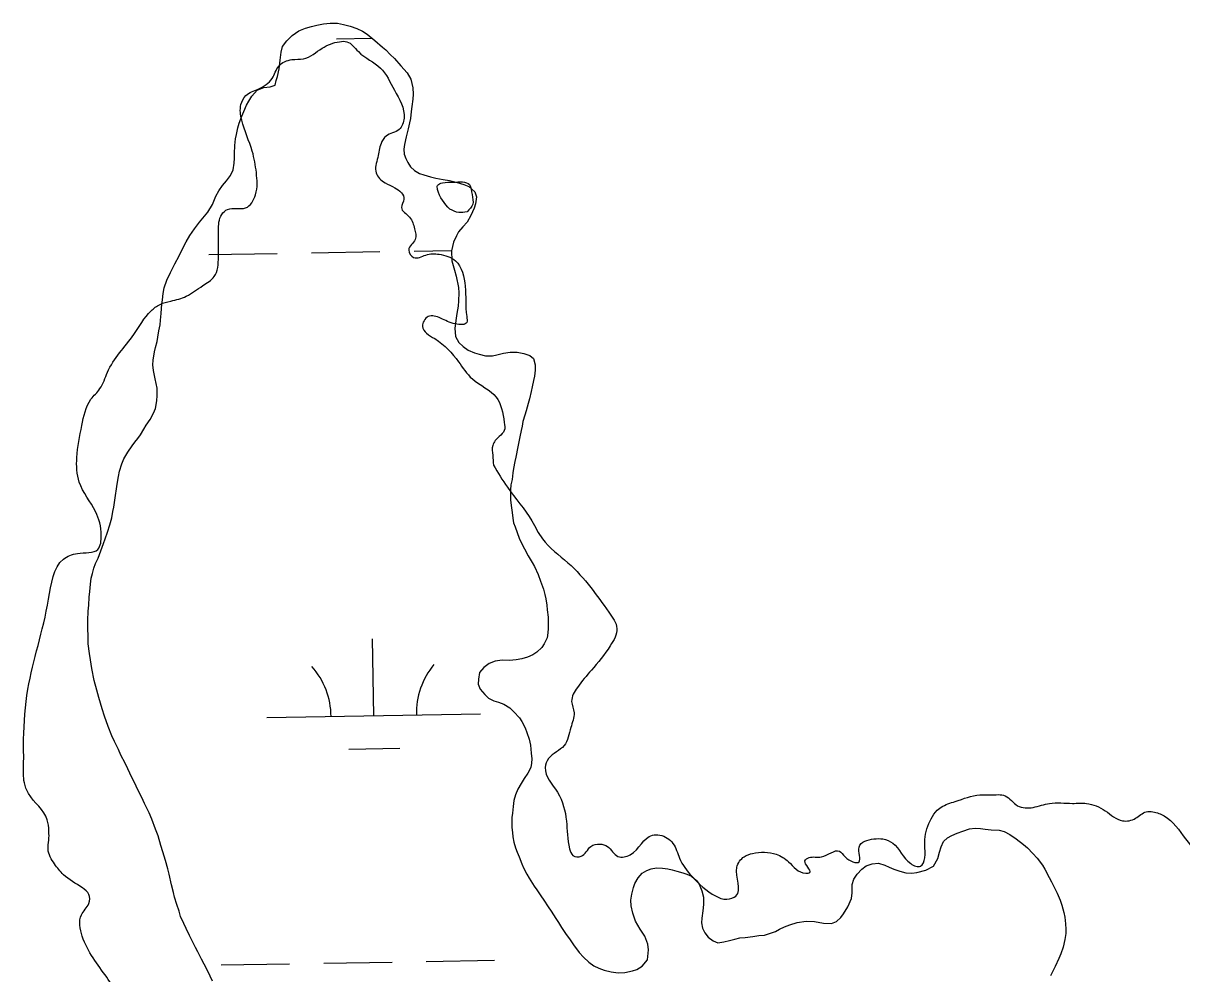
# Model space of a CAD drawing. Extents: x 3887375 to 3925618, y 296674 to 322633.
# Drawn here: x 3920144 to 3920686, y 315356 to 315801 of the extents above; entities that cross this region are included whole.
import ezdxf

# ---------------------------------------------------------------- set-up
doc = ezdxf.new("R2010")
doc.units = 0
doc.layers.add('V-RIVR-EDGE', color=7, linetype='Continuous')
doc.layers.add('V-WETL-SWMP', color=7, linetype='Continuous')

msp = doc.modelspace()

# ---------------------------------------------------------------- linework, layer by layer
at = {"layer": 'V-RIVR-EDGE'}
for points in [[(3920235.68, 315295.57), (3920218.45, 315312.5), (3920201.97, 315325.59), (3920193.94, 315336.74), (3920182.85, 315354.03), (3920171.39, 315373.25), (3920171.03, 315383.23), (3920174.5, 315388.6), (3920174.51, 315392.82), (3920171.44, 315395.9), (3920162.63, 315402.06), (3920158.42, 315407.06), (3920155.37, 315413.98), (3920155.76, 315418.2), (3920155.77, 315422.42), (3920155.02, 315427.8), (3920146.22, 315440.1), (3920144.31, 315445.09), (3920143.95, 315453.54), (3920143.98, 315465.44), (3920145.96, 315488.84), (3920155.66, 315531.04), (3920162.61, 315549.83), (3920169.14, 315552.5), (3920178.74, 315554.39), (3920180.3, 315560.91), (3920177.64, 315572.05), (3920169.99, 315585.89), (3920168.87, 315597.41), (3920171.21, 315612.37), (3920175.46, 315624.64), (3920179.7, 315629.62), (3920183.17, 315637.29), (3920195.5, 315654.91), (3920203.58, 315666.02), (3920207.81, 315669.08), (3920212.81, 315670.6), (3920220.1, 315672.89), (3920227.79, 315677.86), (3920233.18, 315682.07), (3920235.12, 315691.27), (3920235.15, 315703.56), (3920236.7, 315711.23), (3920239.4, 315713.53), (3920247.84, 315714.27), (3920252.46, 315720.4), (3920252.87, 315730.76), (3920250.98, 315740.75), (3920246.02, 315755.34), (3920245.66, 315762.64), (3920247.97, 315766.85), (3920253.74, 315769.91), (3920260.27, 315774.88), (3920263.36, 315780.63), (3920269.51, 315783.69), (3920274.88, 315784.06), (3920283.72, 315789.03), (3920291.79, 315792.08), (3920295.24, 315792.07), (3920300.6, 315787.45), (3920310.95, 315779.75), (3920317.45, 315769.37), (3920322.02, 315756.31), (3920319.7, 315750.94), (3920313.56, 315747.88), (3920311.24, 315744.44), (3920309.69, 315737.92), (3920308.91, 315730.62), (3920313.12, 315726.01), (3920317.72, 315723.69), (3920321.93, 315718.31), (3920320.77, 315714.48), (3920324.59, 315709.86), (3920326.88, 315704.48), (3920327.25, 315699.49), (3920324.17, 315694.51), (3920326.46, 315691.05), (3920332.22, 315692.19), (3920338.37, 315692.55), (3920346.04, 315689.47), (3920350.61, 315677.56), (3920351.34, 315663.35), (3920351.34, 315660.67), (3920345.96, 315659.91), (3920339.06, 315662.62), (3920333.31, 315663.4), (3920330.61, 315658.8), (3920336.35, 315653.03), (3920347.45, 315642.25), (3920353.96, 315634.18), (3920365.07, 315625.71), (3920368.88, 315613.8), (3920368.87, 315609.96), (3920366.56, 315607.28), (3920363.48, 315603.06), (3920363.47, 315598.46), (3920363.84, 315593.85)], [(3920343.41, 315713.65), (3920337.67, 315722.88), (3920337.68, 315724.8), (3920339.98, 315725.94), (3920344.97, 315726.31), (3920352.65, 315725.14), (3920353.79, 315720.53), (3920354.16, 315715.93), (3920351.47, 315712.48)], [(3920351.47, 315712.48), (3920347.63, 315712.11), (3920343.41, 315713.65)], [(3920363.84, 315593.85), (3920370.34, 315583.47), (3920381.81, 315567.71), (3920386.78, 315559.25), (3920398.65, 315548.09), (3920409.37, 315536.55), (3920417.78, 315525.02), (3920421.6, 315517.33), (3920418.51, 315509.28), (3920409.66, 315497.79), (3920403.11, 315489.74), (3920400.41, 315483.22), (3920401.55, 315477.85), (3920400, 315470.94), (3920396.9, 315462.51), (3920389.6, 315456.38), (3920388.05, 315452.17), (3920393.78, 315440.64), (3920397.97, 315427.19), (3920399.47, 315414.14), (3920401, 315411.07), (3920404.84, 315410.67), (3920409.45, 315415.27), (3920413.68, 315416.41), (3920417.13, 315415.25), (3920422.11, 315410.63), (3920427.87, 315411.38), (3920438.25, 315420.57), (3920441.71, 315420.56), (3920447.84, 315416.71), (3920450.89, 315409.79), (3920456.63, 315401.33), (3920467.74, 315392.1), (3920473.1, 315390.55), (3920477.33, 315392.07), (3920477.75, 315405.5), (3920481.21, 315410.48), (3920485.06, 315412.01), (3920496.19, 315411.6), (3920501.93, 315408.13), (3920509.98, 315402.74), (3920511.9, 315403.12), (3920509.61, 315408.5), (3920511.53, 315410.03), (3920517.29, 315410.4), (3920525.74, 315413.06), (3920528.42, 315410.37), (3920534.94, 315408.05), (3920534.96, 315414.96), (3920541.88, 315418.78), (3920546.1, 315418.77), (3920550.7, 315416.84), (3920559.12, 315407.22), (3920563.72, 315406.06), (3920565.65, 315409.89), (3920565.67, 315416.03), (3920573.39, 315433.67), (3920579.92, 315436.34), (3920591.44, 315439.38), (3920596.43, 315439.37), (3920603.34, 315438.97), (3920609.08, 315434.35), (3920616.37, 315433.56), (3920624.05, 315435.46), (3920634.8, 315435.44), (3920641.32, 315435.42), (3920650.14, 315431.94), (3920658.19, 315427.32), (3920664.34, 315428.45), (3920669.33, 315431.51), (3920672.4, 315431.51), (3920677.77, 315429.57), (3920687.72, 315418.8), (3920696.91, 315407.26), (3920707.62, 315393.04), (3920717.2, 315387.26), (3920725.64, 315386.85), (3920736.4, 315390.28), (3920745.24, 315397.17), (3920751.03, 315408.67), (3920757.57, 315413.64), (3920762.94, 315414.39), (3920766.39, 315412.85), (3920775.6, 315412.44), (3920783.65, 315407.82), (3920788.24, 315400.13), (3920787.08, 315397.06), (3920781.3, 315388.25), (3920783.98, 315385.94), (3920797.41, 315385.14), (3920803.18, 315388.58), (3920805.14, 315405.46), (3920809.38, 315415.43), (3920818.62, 315424.62), (3920823.23, 315426.53), (3920828.99, 315428.05), (3920836.67, 315428.8), (3920845.5, 315431.85), (3920853.57, 315435.28), (3920861.65, 315444.85), (3920866.27, 315447.91), (3920875.1, 315449.43), (3920882.01, 315450.18), (3920888.92, 315450.16), (3920891.6, 315449), (3920898.88, 315444), (3920905.79, 315443.21), (3920907.33, 315446.28), (3920913.1, 315450.48), (3920924.62, 315453.53), (3920936.52, 315453.11), (3920950.72, 315453.46), (3920974.16, 315464.92), (3920988.37, 315466.8), (3921002.56, 315465.23), (3921017.9, 315458.29), (3921031.32, 315453.65), (3921047.42, 315445.93), (3921050.88, 315446.31), (3921060.88, 315454.34), (3921070.86, 315456.24), (3921086.98, 315456.2), (3921111.16, 315458.05), (3921122.69, 315461.1), (3921131.14, 315466.83), (3921139.59, 315468.35), (3921150.34, 315467.55), (3921176.04, 315462.5), (3921181.41, 315462.49), (3921184.88, 315465.93), (3921193.74, 315480.11), (3921198.35, 315484.71), (3921202.58, 315485.46), (3921208.34, 315485.83), (3921219.84, 315482.73), (3921224.83, 315481.95), (3921233.66, 315482.32), (3921250.18, 315487.26), (3921265.15, 315490.68), (3921272.83, 315491.43), (3921279.74, 315490.26), (3921287.41, 315487.94), (3921295.45, 315482.16), (3921302.74, 315480.23), (3921308.5, 315480.21), (3921316.56, 315483.26), (3921317.73, 315487.48), (3921318.9, 315496.69), (3921322.36, 315499.37), (3921326.97, 315499.36), (3921335.03, 315498.95), (3921338.09, 315495.87), (3921336.93, 315493.96), (3921341.92, 315492.41), (3921345.75, 315488.56), (3921344.97, 315485.49), (3921349.19, 315482.41), (3921355.33, 315481.63), (3921361.87, 315487.76), (3921363.03, 315491.59), (3921368.41, 315494.26), (3921384.92, 315496.53), (3921396.05, 315497.65), (3921404.5, 315501.85), (3921409.11, 315503.76), (3921414.87, 315503.74), (3921425.61, 315500.26), (3921430.22, 315501.02), (3921443.65, 315500.99), (3921448.63, 315498.67), (3921456.31, 315498.27), (3921464.75, 315498.63), (3921474.74, 315499.76), (3921484.33, 315499.74), (3921493.54, 315500.1), (3921510.81, 315499.67), (3921519.26, 315499.26), (3921527.33, 315503.85), (3921530.8, 315511.9), (3921536.57, 315518.03), (3921545.79, 315519.54), (3921549.63, 315521.83), (3921553.1, 315527.58), (3921552.35, 315532.57), (3921549.66, 315534.5), (3921540.07, 315534.52), (3921534.7, 315534.92), (3921532.4, 315538.76), (3921532.04, 315546.83), (3921534.35, 315549.12), (3921535.49, 315546.43), (3921539.32, 315541.43), (3921544.69, 315541.42), (3921548.15, 315544.87), (3921545.87, 315550.25), (3921543.18, 315552.56), (3921535.52, 315555.64), (3921520.94, 315559.52), (3921517.49, 315561.83), (3921517.89, 315565.67), (3921519.43, 315568.73), (3921519.44, 315575.64), (3921516.39, 315580.64), (3921511.79, 315585.26), (3921501.44, 315589.5), (3921495.69, 315591.82), (3921482.67, 315605.67), (3921479.23, 315611.44), (3921478.49, 315619.5)]]:
    msp.add_spline(points, degree=3, dxfattribs=at)
at = {"layer": 'V-WETL-SWMP'}
for p, q in [((3920290.37, 315793.46), (3920307, 315793.74)), ((3920230.69, 315692.42), (3920262.68, 315692.97)), ((3920278.68, 315693.24), (3920310.68, 315693.79)), ((3920326.67, 315694.07), (3920344.23, 315694.37)), ((3920307.81, 315476.47), (3920307.19, 315512.46)), ((3920257.82, 315475.61), (3920357.81, 315477.33)), ((3920296.08, 315460.83), (3920320.08, 315461.24)), ((3920236.4, 315359.79), (3920268.39, 315360.34)), ((3920284.39, 315360.62), (3920316.38, 315361.17)), ((3920332.38, 315361.44), (3920364.38, 315361.99))]:
    msp.add_line(p, q, dxfattribs=at)
for points in [[(3920206.36, 315623.87), (3920206.5, 315626.41), (3920206.38, 315629.81), (3920205.54, 315634.17), (3920204.72, 315638.1), (3920204.42, 315640.8), (3920204.57, 315642.99), (3920205.23, 315646.93), (3920205.65, 315648.94), (3920206.4, 315651.74), (3920206.81, 315653.76), (3920207.31, 315656.65), (3920207.8, 315659.54), (3920208.04, 315661.64), (3920208.27, 315664.87), (3920208.42, 315667.15), (3920208.57, 315669.25), (3920208.89, 315671.26), (3920209.21, 315674.15), (3920209.79, 315676.77), (3920210.98, 315680.46), (3920212.69, 315684.06), (3920214.74, 315688.01), (3920216.79, 315691.88), (3920218.85, 315696.01), (3920220.04, 315698.38), (3920221.76, 315701.29), (3920224, 315704.46), (3920226.32, 315707.63), (3920227.79, 315709.39), (3920230.2, 315712.3), (3920232.35, 315715.91), (3920233.88, 315719.77), (3920235.25, 315722.32), (3920236.97, 315724.7), (3920238.95, 315726.99), (3920240.76, 315729.46), (3920241.95, 315732.09), (3920242.44, 315735.16), (3920242.59, 315737.52), (3920242.66, 315739.7), (3920242.79, 315743.55), (3920243.19, 315746.53), (3920243.52, 315748.63), (3920244.18, 315751.78), (3920244.77, 315753.97), (3920246.04, 315757.22), (3920246.98, 315759.41), (3920248.26, 315762.4), (3920249.29, 315764.24), (3920250.83, 315766.62), (3920253.25, 315769.36), (3920256.3, 315770.61), (3920259.35, 315770.91), (3920261.7, 315771.72), (3920262.2, 315773.83), (3920262.79, 315775.75), (3920263.54, 315779.35), (3920264.02, 315783.37), (3920264.42, 315787.22), (3920265.08, 315789.85), (3920267.06, 315792.49), (3920269.57, 315794.97), (3920272.78, 315797.1), (3920275.91, 315798.36), (3920278.7, 315799.26), (3920281.23, 315799.81), (3920284.37, 315800.46), (3920287.42, 315800.76), (3920290.92, 315800.71), (3920293.72, 315800.13), (3920296.79, 315799.37), (3920299.95, 315798.27), (3920302.58, 315796.99), (3920304.69, 315795.61), (3920308.31, 315792.68), (3920311.93, 315789.58), (3920313.43, 315788.2), (3920315.55, 315786.12), (3920317.58, 315784.14), (3920320.5, 315780.85), (3920323.42, 315777.56), (3920325.11, 315774.52), (3920326.03, 315770.51), (3920326.24, 315767.45), (3920326.09, 315765.09), (3920325.69, 315761.68), (3920325.28, 315759.32), (3920324.96, 315756.17), (3920324.55, 315754.07), (3920323.97, 315751.35), (3920322.96, 315747.49), (3920322.22, 315743.9), (3920321.89, 315741.8), (3920322.09, 315739.44), (3920322.81, 315737.35), (3920323.71, 315735.44), (3920324.95, 315733.45), (3920326.81, 315731.72), (3920329.27, 315730.35), (3920331.29, 315729.67)], [(3920331.29, 315729.67), (3920334.35, 315728.83), (3920336.81, 315728.25), (3920340.22, 315727.5), (3920343.2, 315727.01), (3920346.35, 315726.34), (3920349.95, 315725.25), (3920352.23, 315724.22), (3920355.14, 315721.72), (3920355.96, 315719.37), (3920355.47, 315716.22), (3920354.79, 315714.2), (3920353.25, 315710.69), (3920351.45, 315707.61), (3920349.47, 315705.4), (3920347.48, 315703.02), (3920346.54, 315701.18), (3920345.18, 315698.19), (3920344.17, 315694.16), (3920344.4, 315689.53), (3920345.58, 315685.09), (3920346.4, 315682.3), (3920347.51, 315676.98), (3920347.62, 315674.54), (3920347.4, 315670.69), (3920347.26, 315668.24), (3920346.68, 315664.83), (3920346.45, 315662.64), (3920345.71, 315657.91), (3920346.1, 315654.07), (3920347.62, 315651.29), (3920349.65, 315649.3), (3920352.03, 315647.58), (3920355.01, 315646.39), (3920357.2, 315645.81), (3920360.1, 315644.96), (3920363.42, 315645), (3920365.42, 315645.46), (3920368.56, 315646.28), (3920371.61, 315646.75), (3920374.85, 315646.7), (3920378.09, 315646.04), (3920380.81, 315645.1), (3920382.57, 315643.73), (3920383.39, 315640.76), (3920383.41, 315638.32), (3920383.01, 315635.43), (3920382.59, 315633.41), (3920381.93, 315630.44), (3920381.51, 315628.34), (3920380.68, 315624.92), (3920380, 315622.64), (3920379.17, 315619.22), (3920378.49, 315617.2), (3920377.65, 315614.22), (3920377.24, 315612.03), (3920376.74, 315610.02), (3920376.16, 315607.13), (3920375.16, 315602.4), (3920374.25, 315597.5), (3920373.84, 315595.48), (3920373.26, 315592.24), (3920372.94, 315590.14), (3920372.53, 315587.08), (3920372.04, 315584.54), (3920371.8, 315582.18), (3920371.83, 315579.91), (3920371.85, 315577.37), (3920372.24, 315573.79), (3920372.53, 315571.7), (3920372.91, 315568.99), (3920373.28, 315566.81), (3920374, 315564.9), (3920374.9, 315562.29), (3920375.89, 315559.59), (3920376.88, 315557.24), (3920378.4, 315554.55), (3920380, 315551.42), (3920381.96, 315548.3), (3920383.03, 315546.3), (3920384.73, 315542.65), (3920385.9, 315539.43), (3920387.25, 315535.68), (3920387.89, 315533.24), (3920388.27, 315531.24), (3920388.82, 315528.19), (3920389.02, 315526), (3920389.41, 315522.69), (3920389.43, 315520.59), (3920389.38, 315517.27), (3920389.31, 315515.26), (3920388.91, 315512.89), (3920387.62, 315510.17), (3920386.42, 315508.5), (3920384.08, 315506.29), (3920382.26, 315504.96), (3920379.83, 315503.97), (3920377.04, 315503.15), (3920374.51, 315502.6), (3920371.28, 315502.39), (3920367.96, 315502.53)], [(3920232.34, 315352.13), (3920230.19, 315356.82), (3920228.4, 315360.21), (3920227.16, 315362.47), (3920225.54, 315365.86), (3920224.39, 315367.94), (3920222.69, 315371.33), (3920221.53, 315373.51), (3920220, 315376.9), (3920218.93, 315379.16), (3920217.41, 315382.55), (3920216.68, 315384.9), (3920215.6, 315388.12), (3920214.6, 315391.52), (3920214.05, 315393.78), (3920213.23, 315397.36), (3920212.04, 315402.24), (3920211.4, 315404.77), (3920210.39, 315408.69), (3920209.12, 315412.78), (3920208.22, 315415.65), (3920206.86, 315420.18), (3920205.69, 315423.4), (3920203.97, 315428.01), (3920202.72, 315431.06), (3920200.57, 315435.4), (3920199.32, 315438.19), (3920197.27, 315442.1), (3920196.01, 315444.88), (3920194.67, 315447.57), (3920192.79, 315451.66), (3920191.45, 315454.27), (3920189.49, 315458.09), (3920188.32, 315460.61), (3920186.45, 315464.43), (3920185.28, 315467.04), (3920183.57, 315471.39), (3920181.77, 315476.27), (3920180.68, 315479.75), (3920179.14, 315485.07), (3920178.23, 315488.38), (3920177.04, 315492.99), (3920175.93, 315498.57), (3920175.27, 315502.67), (3920174.81, 315505.55), (3920174.23, 315510.09), (3920174.11, 315513.15), (3920173.97, 315517.95), (3920173.94, 315521.01), (3920174.15, 315525.38), (3920174.47, 315528.18), (3920174.69, 315532.03), (3920175.01, 315534.57), (3920175.32, 315538.15), (3920175.64, 315540.86), (3920176.14, 315543.14), (3920176.81, 315545.51), (3920177.66, 315547.7), (3920178.77, 315550.25), (3920180.04, 315553.67), (3920181.31, 315557.18), (3920182.08, 315559.29), (3920183.27, 315562.45), (3920184.37, 315565.86), (3920185.29, 315569.2), (3920185.78, 315572.09), (3920186.2, 315574.19), (3920186.6, 315577.42), (3920186.92, 315579.53), (3920187.41, 315582.68), (3920187.74, 315584.86), (3920188.4, 315588.46), (3920188.89, 315590.99), (3920189.99, 315594.5), (3920190.93, 315596.78), (3920192.73, 315599.86), (3920194.79, 315602.86), (3920196.08, 315604.53), (3920197.38, 315606.29), (3920198.58, 315607.97), (3920200.21, 315610.69), (3920201.33, 315612.45), (3920203.13, 315615.18), (3920204.76, 315618.08), (3920205.7, 315620.28), (3920206.36, 315623.87)], [(3920367.96, 315502.53), (3920364.56, 315502.05), (3920361.86, 315500.97), (3920359.35, 315499.11), (3920357.36, 315496.73), (3920356.79, 315493.66), (3920356.64, 315491.3), (3920357.54, 315488.96), (3920359.75, 315486.36), (3920361.52, 315484.72), (3920363.98, 315483.43), (3920366.17, 315482.76), (3920368.62, 315481.91), (3920371.44, 315480.2), (3920373.38, 315478.38), (3920376.04, 315475.44), (3920377.1, 315473.7), (3920378.62, 315470.84), (3920379.52, 315468.66), (3920380.6, 315465.53), (3920381.16, 315462.74), (3920381.55, 315458.98), (3920381.84, 315456.28), (3920381.69, 315454.27), (3920381.36, 315452.17), (3920379.99, 315449.62), (3920378.18, 315447.06), (3920376.72, 315444.78), (3920375.18, 315442.14), (3920374.16, 315439.5), (3920373.4, 315436.79), (3920373, 315433.99), (3920372.77, 315430.92), (3920372.44, 315428.82), (3920372.38, 315426.73), (3920372.41, 315424.19), (3920372.7, 315421.75), (3920372.89, 315419.74), (3920373.44, 315417.3), (3920374.08, 315414.69), (3920374.89, 315412.6), (3920375.79, 315410.34), (3920377.14, 315407.2), (3920377.95, 315405.29), (3920379.38, 315402.34), (3920380.53, 315400.43), (3920382.85, 315396.69), (3920384.09, 315394.96), (3920386.04, 315392.1), (3920387.38, 315390.1), (3920389.42, 315387.07), (3920390.84, 315384.9), (3920392.97, 315381.6), (3920394.22, 315379.6), (3920395.73, 315377.26), (3920397.86, 315374.05), (3920399.37, 315371.97), (3920401.33, 315369.2), (3920403.99, 315365.64), (3920406.02, 315363.39), (3920408.41, 315361.06), (3920410.87, 315359.34), (3920413.07, 315358.23), (3920415.7, 315357.38), (3920418.94, 315356.63), (3920422.18, 315356.14), (3920425.33, 315356.18), (3920428.9, 315357.01), (3920430.9, 315357.73), (3920433.5, 315359.24), (3920435.92, 315362.24), (3920436.31, 315366.87), (3920436.1, 315369.58), (3920434.66, 315373.23), (3920432.44, 315376.53), (3920430.3, 315380.27), (3920429.04, 315384.01), (3920428.3, 315387.41), (3920428.1, 315390.11), (3920428.59, 315392.92), (3920429.34, 315395.98), (3920429.93, 315398), (3920431.48, 315400.55), (3920433.46, 315402.76), (3920435.54, 315404.09), (3920437.64, 315404.73), (3920440.16, 315405.28), (3920442.87, 315405.13), (3920445.5, 315404.73), (3920447.51, 315404.31), (3920449.71, 315403.72), (3920452.42, 315402.97), (3920454.35, 315402.29), (3920456.46, 315401.35), (3920458.84, 315399.28), (3920460.17, 315397.55), (3920461.34, 315394.5), (3920462.07, 315391.54), (3920462.11, 315388.04), (3920461.79, 315385.16), (3920461.31, 315381.74)], [(3920461.31, 315381.74), (3920461.25, 315379.47), (3920461.71, 315376.94), (3920462.7, 315374.77), (3920464.29, 315372.86), (3920466.58, 315371.05), (3920468.86, 315370.12), (3920471.57, 315370.58), (3920474.27, 315371.23), (3920476.8, 315371.86), (3920479.15, 315372.41), (3920481.68, 315372.62), (3920485.17, 315373.09), (3920488.05, 315373.56), (3920490.67, 315373.68), (3920493.54, 315374.67), (3920495.81, 315375.48), (3920497.63, 315376.55), (3920499.98, 315377.62), (3920502.5, 315378.61), (3920505.98, 315379.7), (3920510.17, 315380.36), (3920514.1, 315380.14), (3920518.31, 315379.4), (3920521.98, 315379.18), (3920524.42, 315380.17), (3920526.32, 315381.93), (3920527.61, 315383.7), (3920529.67, 315386.95), (3920531.38, 315390.9), (3920531.7, 315393.53), (3920531.74, 315397.38), (3920532.41, 315400), (3920534.05, 315402.29), (3920536.29, 315404.68), (3920538.29, 315406.18), (3920540.98, 315407.09), (3920543.95, 315407.38), (3920546.93, 315406.46), (3920549.04, 315405.6), (3920551.15, 315404.67), (3920553.96, 315403.65), (3920556.76, 315402.98), (3920559.64, 315402.84), (3920561.91, 315403.12), (3920566.1, 315404.22), (3920569.75, 315406.1), (3920571.8, 315409.61), (3920572.64, 315412.59), (3920573.32, 315415.05), (3920574.51, 315417.6), (3920576.33, 315419.36), (3920578.33, 315420.35), (3920580.76, 315421.51), (3920583.54, 315422.5), (3920586.59, 315423.5), (3920589.3, 315423.79), (3920591.83, 315423.64), (3920593.94, 315423.32), (3920596.73, 315423.08), (3920600.49, 315422.86), (3920602.86, 315422.28), (3920605.41, 315420.91), (3920608.4, 315418.84), (3920611.93, 315416.17), (3920613.69, 315414.62), (3920616.25, 315412.03), (3920618.29, 315409.86), (3920620.69, 315406.48), (3920621.84, 315404.57), (3920623.9, 315400.66), (3920624.96, 315398.75), (3920626.49, 315395.54), (3920627.56, 315393.45), (3920628.99, 315390.06), (3920629.89, 315387.71), (3920630.8, 315384.4), (3920631.18, 315382.13), (3920631.56, 315378.99), (3920631.68, 315376.54), (3920631.61, 315374.45), (3920631.21, 315371.65), (3920630.37, 315368.05), (3920629.27, 315364.98), (3920628.42, 315362.88), (3920626.63, 315359.01), (3920624.49, 315354.62)]]:
    msp.add_lwpolyline(points, dxfattribs=at)
for centre, start, end in [((3920252.57, 315475.99), 0.2115, 41.7552), ((3920363.04, 315477.89), 140.2115, 181.7552)]:
    msp.add_arc(centre, 35.25, start, end, dxfattribs=at)

doc.saveas('drawing.dxf')
